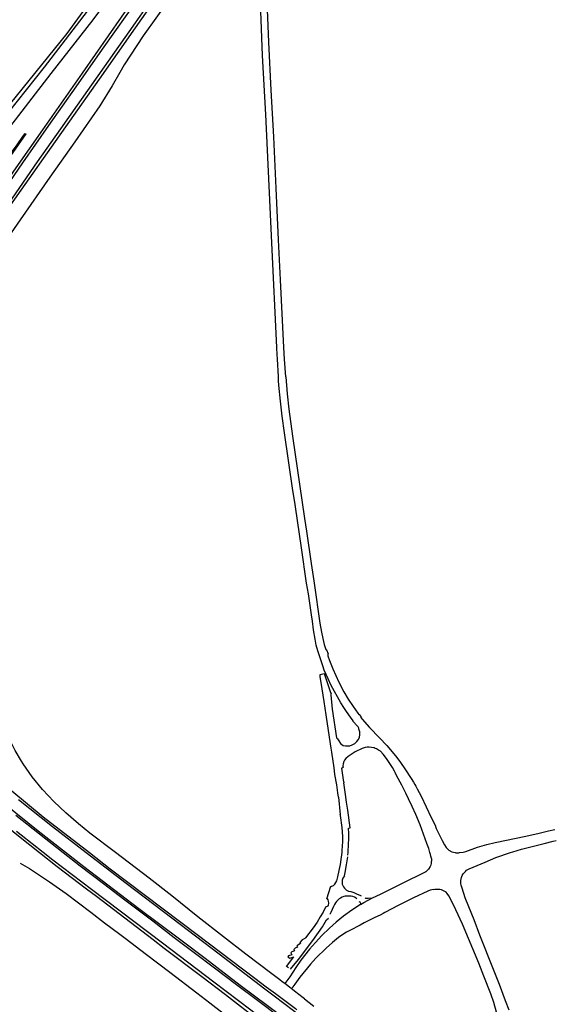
# Model space of a CAD drawing. Extents: x 148869 to 161638, y 453607 to 469810.
# Tile 1034 of 1056: x 159162 to 159167, y 459869 to 459879. Entities that reach past the tile are written whole.
import ezdxf

# ---------------------------------------------------------------- set-up
doc = ezdxf.new("R2010")
doc.units = 0
doc.layers.add('LKI_V01_KANTRIJWEG', color=252, linetype='CONTINUOUS')

msp = doc.modelspace()

# ---------------------------------------------------------------- linework, layer by layer
at = {"layer": 'LKI_V01_KANTRIJWEG'}
for p, q in [((159164.4224, 459875.8148), (159164.4222, 459875.8195)), ((159164.4224, 459875.8148), (159164.4222, 459875.8195)), ((159164.4254, 459875.7515), (159164.4224, 459875.8148)), ((159164.4254, 459875.7515), (159164.4224, 459875.8148)), ((159164.4278, 459875.7051), (159164.4254, 459875.7515)), ((159164.4278, 459875.7051), (159164.4254, 459875.7515)), ((159164.4366, 459875.5305), (159164.4278, 459875.7051)), ((159164.4366, 459875.5305), (159164.4278, 459875.7051)), ((159165.196, 459872.0969), (159165.1779, 459872.1179)), ((159165.196, 459872.0969), (159165.1779, 459872.1179)), ((159165.2406, 459872.0254), (159165.2352, 459872.042)), ((159165.2406, 459872.0254), (159165.2352, 459872.042)), ((159165.6995, 459871.4075), (159165.6585, 459871.4857)), ((159165.6995, 459871.4075), (159165.6585, 459871.4857)), ((159165.0328, 459871.368), (159165.0488, 459871.1973)), ((159165.0328, 459871.368), (159165.0488, 459871.1973)), ((159161.835, 459871.1898), (159162.3049, 459870.8195)), ((159161.835, 459871.1898), (159162.3049, 459870.8195)), ((159167.1129, 459871.0329), (159167.1744, 459871.0464)), ((159167.1129, 459871.0329), (159167.1744, 459871.0464)), ((159165.0585, 459870.7503), (159165.0681, 459870.8195)), ((159165.0585, 459870.7503), (159165.0681, 459870.8195)), ((159165.1265, 459870.7943), (159165.128, 459870.8195)), ((159165.1265, 459870.7943), (159165.128, 459870.8195)), ((159165.9528, 459870.7611), (159165.9472, 459870.7827)), ((159165.9528, 459870.7611), (159165.9472, 459870.7827)), ((159166.156, 459870.8273), (159166.1873, 459870.8195)), ((159166.156, 459870.8273), (159166.1873, 459870.8195)), ((159166.2302, 459870.8195), (159166.2673, 459870.822)), ((159166.2302, 459870.8195), (159166.2673, 459870.822)), ((159166.7365, 459870.8195), (159166.7609, 459870.8274)), ((159166.7365, 459870.8195), (159166.7609, 459870.8274)), ((159165.8547, 459870.6074), (159165.8947, 459870.6291)), ((159165.8547, 459870.6074), (159165.8947, 459870.6291)), ((159166.3003, 459870.6441), (159166.3258, 459870.6568)), ((159166.3003, 459870.6441), (159166.3258, 459870.6568)), ((159166.0563, 459870.4488), (159166.0905, 459870.4333)), ((159166.0563, 459870.4488), (159166.0905, 459870.4333)), ((159164.9505, 459870.211), (159164.9496, 459870.213)), ((159164.9505, 459870.211), (159164.9496, 459870.213))]:
    msp.add_line(p, q, dxfattribs=at)
for points in [[(159164.0111, 459880.8195), (159163.5134, 459880.0112), (159162.8789, 459879.0891), (159162.4931, 459878.5356), (159162.0997, 459877.973), (159161.8604, 459877.6295), (159161.4644, 459877.0661), (159161.1233, 459876.5775), (159160.9831, 459876.3741)], [(159160.9831, 459877.163), (159161.1606, 459877.3905), (159161.6698, 459878.0347), (159162.1208, 459878.5949), (159162.58, 459879.1907), (159162.9901, 459879.7622), (159163.3914, 459880.3661), (159163.6719, 459880.8195)], [(159160.9831, 459876.9785), (159161.0069, 459877.0005), (159161.1323, 459877.1296), (159161.7119, 459877.9155), (159162.1857, 459878.531), (159162.6015, 459879.064), (159163.0385, 459879.6499), (159163.4723, 459880.2711), (159163.8319, 459880.8195)], [(159160.9831, 459876.3362), (159161.3987, 459876.9234), (159161.6434, 459877.272), (159161.9041, 459877.6464), (159162.163, 459878.0157), (159162.4327, 459878.3985), (159162.6962, 459878.7738), (159163.0607, 459879.2911), (159163.3751, 459879.749), (159163.6972, 459880.235), (159164.0589, 459880.8195)], [(159163.6255, 459880.8195), (159163.4351, 459880.5001), (159162.9173, 459879.7195), (159162.3398, 459878.9286), (159161.7147, 459878.1522), (159161.2552, 459877.5657), (159160.9831, 459877.2167)], [(159164.0111, 459880.8195), (159163.5134, 459880.0112), (159162.8789, 459879.0891), (159162.4931, 459878.5356), (159162.0997, 459877.973), (159161.8604, 459877.6295), (159161.4644, 459877.0661), (159161.1233, 459876.5775), (159160.9831, 459876.3741)], [(159160.9831, 459877.163), (159161.1606, 459877.3905), (159161.6698, 459878.0347), (159162.1208, 459878.5949), (159162.58, 459879.1907), (159162.9901, 459879.7622), (159163.3914, 459880.3661), (159163.6719, 459880.8195)], [(159160.9831, 459876.9785), (159161.0069, 459877.0005), (159161.1323, 459877.1296), (159161.7119, 459877.9155), (159162.1857, 459878.531), (159162.6015, 459879.064), (159163.0385, 459879.6499), (159163.4723, 459880.2711), (159163.8319, 459880.8195)], [(159160.9831, 459876.3362), (159161.3987, 459876.9234), (159161.6434, 459877.272), (159161.9041, 459877.6464), (159162.163, 459878.0157), (159162.4327, 459878.3985), (159162.6962, 459878.7738), (159163.0607, 459879.2911), (159163.3751, 459879.749), (159163.6972, 459880.235), (159164.0589, 459880.8195)], [(159163.6255, 459880.8195), (159163.4351, 459880.5001), (159162.9173, 459879.7195), (159162.3398, 459878.9286), (159161.7147, 459878.1522), (159161.2552, 459877.5657), (159160.9831, 459877.2167)], [(159164.3258, 459880.8195), (159164.2344, 459880.6525), (159163.9948, 459880.2459), (159163.721, 459879.8083), (159163.3815, 459879.3032), (159163.0971, 459878.9061), (159162.9088, 459878.6176), (159162.8649, 459878.5402), (159162.7921, 459878.4091), (159162.6681, 459878.2106), (159162.5854, 459878.0914), (159162.42, 459877.8553), (159162.1741, 459877.5064), (159161.8783, 459877.0845), (159161.6664, 459876.7842), (159161.6166, 459876.7094), (159161.5787, 459876.6334), (159161.5411, 459876.5499), (159161.4969, 459876.4343), (159161.4613, 459876.3279), (159161.417, 459876.1648), (159161.3872, 459875.9892), (159161.3731, 459875.8195)], [(159164.3258, 459880.8195), (159164.2344, 459880.6525), (159163.9948, 459880.2459), (159163.721, 459879.8083), (159163.3815, 459879.3032), (159163.0971, 459878.9061), (159162.9088, 459878.6176), (159162.8649, 459878.5402), (159162.7921, 459878.4091), (159162.6681, 459878.2106), (159162.5854, 459878.0914), (159162.42, 459877.8553), (159162.1741, 459877.5064), (159161.8783, 459877.0845), (159161.6664, 459876.7842), (159161.6166, 459876.7094), (159161.5787, 459876.6334), (159161.5411, 459876.5499), (159161.4969, 459876.4343), (159161.4613, 459876.3279), (159161.417, 459876.1648), (159161.3872, 459875.9892), (159161.3731, 459875.8195)], [(159164.4222, 459875.8195), (159164.373, 459876.8542), (159164.3112, 459878.1258), (159164.2806, 459878.711), (159164.2637, 459879.1498), (159164.2618, 459879.3683), (159164.2671, 459879.5268), (159164.2796, 459879.6623), (159164.3009, 459879.8241), (159164.3364, 459879.9981), (159164.398, 459880.2126), (159164.4754, 459880.4114), (159164.5616, 459880.5936), (159164.6935, 459880.8195)], [(159164.4222, 459875.8195), (159164.373, 459876.8542), (159164.3112, 459878.1258), (159164.2806, 459878.711), (159164.2637, 459879.1498), (159164.2618, 459879.3683), (159164.2671, 459879.5268), (159164.2796, 459879.6623), (159164.3009, 459879.8241), (159164.3364, 459879.9981), (159164.398, 459880.2126), (159164.4754, 459880.4114), (159164.5616, 459880.5936), (159164.6935, 459880.8195)], [(159164.4904, 459875.8195), (159164.4574, 459876.4891), (159164.4385, 459876.8846), (159164.4159, 459877.3962), (159164.3914, 459877.9041), (159164.3668, 459878.3656), (159164.3433, 459878.8424), (159164.3302, 459879.165), (159164.3266, 459879.3767), (159164.3321, 459879.507), (159164.3469, 459879.6757), (159164.372, 459879.8252), (159164.4076, 459879.9874), (159164.46, 459880.1752), (159164.521, 459880.3384), (159164.5966, 459880.5085), (159164.6645, 459880.6326), (159164.7473, 459880.771), (159164.7783, 459880.8195)], [(159164.4904, 459875.8195), (159164.4574, 459876.4891), (159164.4385, 459876.8846), (159164.4159, 459877.3962), (159164.3914, 459877.9041), (159164.3668, 459878.3656), (159164.3433, 459878.8424), (159164.3302, 459879.165), (159164.3266, 459879.3767), (159164.3321, 459879.507), (159164.3469, 459879.6757), (159164.372, 459879.8252), (159164.4076, 459879.9874), (159164.46, 459880.1752), (159164.521, 459880.3384), (159164.5966, 459880.5085), (159164.6645, 459880.6326), (159164.7473, 459880.771), (159164.7783, 459880.8195)], [(159160.9831, 459876.0813), (159161.7471, 459877.1756), (159162.3723, 459878.0592), (159162.6656, 459878.4758), (159163.0225, 459878.9842), (159163.3342, 459879.4311), (159163.7093, 459880.0026), (159163.9612, 459880.4087), (159164.0366, 459880.5343), (159164.0304, 459880.5377), (159163.7846, 459880.1503), (159163.4117, 459879.5968), (159163.0183, 459879.0338), (159162.2797, 459877.9824), (159162.0475, 459877.6587), (159161.6154, 459877.0337), (159161.1469, 459876.3605), (159160.9831, 459876.1271)], [(159160.9831, 459876.0813), (159161.7471, 459877.1756), (159162.3723, 459878.0592), (159162.6656, 459878.4758), (159163.0225, 459878.9842), (159163.3342, 459879.4311), (159163.7093, 459880.0026), (159163.9612, 459880.4087), (159164.0366, 459880.5343), (159164.0304, 459880.5377), (159163.7846, 459880.1503), (159163.4117, 459879.5968), (159163.0183, 459879.0338), (159162.2797, 459877.9824), (159162.0475, 459877.6587), (159161.6154, 459877.0337), (159161.1469, 459876.3605), (159160.9831, 459876.1271)], [(159160.9831, 459876.622), (159161.1937, 459876.9206), (159161.6117, 459877.5107), (159161.8483, 459877.827), (159161.9072, 459877.9092), (159161.9288, 459877.937), (159161.935, 459877.9336), (159161.708, 459877.6083), (159161.3218, 459877.0565), (159160.9831, 459876.5742)], [(159160.9831, 459876.622), (159161.1937, 459876.9206), (159161.6117, 459877.5107), (159161.8483, 459877.827), (159161.9072, 459877.9092), (159161.9288, 459877.937), (159161.935, 459877.9336), (159161.708, 459877.6083), (159161.3218, 459877.0565), (159160.9831, 459876.5742)], [(159164.5091, 459875.5298), (159164.4962, 459875.7047), (159164.4904, 459875.8195)], [(159164.5091, 459875.5298), (159164.4962, 459875.7047), (159164.4904, 459875.8195)], [(159164.891, 459872.626), (159164.8776, 459872.6686), (159164.8274, 459872.8169), (159164.8109, 459872.8731), (159164.8005, 459872.9312), (159164.7862, 459873.023), (159164.7734, 459873.1105), (159164.7634, 459873.1728), (159164.7339, 459873.3798), (159164.7166, 459873.4858), (159164.6661, 459873.8369), (159164.606, 459874.2416), (159164.5992, 459874.2869), (159164.5811, 459874.4051), (159164.498, 459874.9738), (159164.4749, 459875.1403), (159164.4569, 459875.2893), (159164.4419, 459875.4465), (159164.4394, 459875.4898), (159164.4366, 459875.5305)], [(159164.891, 459872.626), (159164.8776, 459872.6686), (159164.8274, 459872.8169), (159164.8109, 459872.8731), (159164.8005, 459872.9312), (159164.7862, 459873.023), (159164.7734, 459873.1105), (159164.7634, 459873.1728), (159164.7339, 459873.3798), (159164.7166, 459873.4858), (159164.6661, 459873.8369), (159164.606, 459874.2416), (159164.5992, 459874.2869), (159164.5811, 459874.4051), (159164.498, 459874.9738), (159164.4749, 459875.1403), (159164.4569, 459875.2893), (159164.4419, 459875.4465), (159164.4394, 459875.4898), (159164.4366, 459875.5305)], [(159164.5098, 459875.5283), (159164.5242, 459875.36), (159164.5407, 459875.2079), (159164.5753, 459874.9422), (159164.6963, 459874.1277), (159164.7149, 459874.0025), (159164.7626, 459873.6823), (159164.7892, 459873.5078), (159164.7921, 459873.4879), (159164.8477, 459873.0913), (159164.8628, 459872.9996), (159164.8766, 459872.9378), (159164.892, 459872.8795), (159164.907, 459872.8299), (159164.9148, 459872.8257), (159164.9292, 459872.7878), (159164.9255, 459872.7827), (159164.9252, 459872.7781), (159164.9271, 459872.7681), (159164.9434, 459872.722), (159164.9761, 459872.6379), (159165.0363, 459872.5073), (159165.0865, 459872.4118), (159165.1295, 459872.3392), (159165.1764, 459872.2651), (159165.2235, 459872.1995), (159165.2323, 459872.1859), (159165.2371, 459872.1857), (159165.2547, 459872.1674), (159165.2541, 459872.1579), (159165.2676, 459872.1404), (159165.3381, 459872.0588), (159165.4393, 459871.9555), (159165.5109, 459871.8781), (159165.5632, 459871.8177), (159165.6088, 459871.7598), (159165.6457, 459871.7096), (159165.6892, 459871.6486), (159165.7509, 459871.5533), (159165.776, 459871.5156), (159165.7895, 459871.4945)], [(159164.5098, 459875.5283), (159164.5242, 459875.36), (159164.5407, 459875.2079), (159164.5753, 459874.9422), (159164.6963, 459874.1277), (159164.7149, 459874.0025), (159164.7626, 459873.6823), (159164.7892, 459873.5078), (159164.7921, 459873.4879), (159164.8477, 459873.0913), (159164.8628, 459872.9996), (159164.8766, 459872.9378), (159164.892, 459872.8795), (159164.907, 459872.8299), (159164.9148, 459872.8257), (159164.9292, 459872.7878), (159164.9255, 459872.7827), (159164.9252, 459872.7781), (159164.9271, 459872.7681), (159164.9434, 459872.722), (159164.9761, 459872.6379), (159165.0363, 459872.5073), (159165.0865, 459872.4118), (159165.1295, 459872.3392), (159165.1764, 459872.2651), (159165.2235, 459872.1995), (159165.2323, 459872.1859), (159165.2371, 459872.1857), (159165.2547, 459872.1674), (159165.2541, 459872.1579), (159165.2676, 459872.1404), (159165.3381, 459872.0588), (159165.4393, 459871.9555), (159165.5109, 459871.8781), (159165.5632, 459871.8177), (159165.6088, 459871.7598), (159165.6457, 459871.7096), (159165.6892, 459871.6486), (159165.7509, 459871.5533), (159165.776, 459871.5156), (159165.7895, 459871.4945)], [(159161.8928, 459871.7227), (159161.8305, 459871.8311), (159161.791, 459871.9095), (159161.7539, 459871.9916), (159161.7177, 459872.083), (159161.7026, 459872.1238), (159161.7015, 459872.1295), (159161.6823, 459872.1797), (159161.6621, 459872.2489), (159161.6404, 459872.3281), (159161.6003, 459872.5057), (159161.5629, 459872.711), (159161.5485, 459872.8092), (159161.5181, 459873.0239), (159161.5022, 459873.1431), (159161.4826, 459873.3108), (159161.4446, 459873.6656), (159161.4278, 459873.8376), (159161.4186, 459873.9528), (159161.4081, 459874.0934), (159161.3864, 459874.4143), (159161.38, 459874.5364)], [(159161.8928, 459871.7227), (159161.8305, 459871.8311), (159161.791, 459871.9095), (159161.7539, 459871.9916), (159161.7177, 459872.083), (159161.7026, 459872.1238), (159161.7015, 459872.1295), (159161.6823, 459872.1797), (159161.6621, 459872.2489), (159161.6404, 459872.3281), (159161.6003, 459872.5057), (159161.5629, 459872.711), (159161.5485, 459872.8092), (159161.5181, 459873.0239), (159161.5022, 459873.1431), (159161.4826, 459873.3108), (159161.4446, 459873.6656), (159161.4278, 459873.8376), (159161.4186, 459873.9528), (159161.4081, 459874.0934), (159161.3864, 459874.4143), (159161.38, 459874.5364)], [(159165.0158, 459871.4897), (159164.9956, 459871.5935), (159164.995, 459871.5966), (159164.9879, 459871.6595), (159164.9663, 459871.8148), (159164.9595, 459871.854), (159164.9225, 459872.0937), (159164.9087, 459872.1843), (159164.8889, 459872.3153), (159164.8702, 459872.4395), (159164.8522, 459872.5613), (159164.8513, 459872.5827), (159164.889, 459872.5919), (159164.9496, 459872.4152), (159164.9589, 459872.3909), (159164.9526, 459872.3884), (159164.9555, 459872.3811), (159164.9709, 459872.2379), (159165.0136, 459871.9549), (159165.0218, 459871.9459), (159165.0373, 459871.926), (159165.0538, 459871.9005), (159165.0796, 459871.8787), (159165.1032, 459871.875), (159165.1286, 459871.8748), (159165.1449, 459871.8773), (159165.1693, 459871.8867), (159165.1928, 459871.899), (159165.2153, 459871.9197), (159165.2286, 459871.9353), (159165.2406, 459871.9601), (159165.2449, 459871.9893), (159165.2433, 459872.015), (159165.2406, 459872.0254)], [(159165.0158, 459871.4897), (159164.9956, 459871.5935), (159164.995, 459871.5966), (159164.9879, 459871.6595), (159164.9663, 459871.8148), (159164.9595, 459871.854), (159164.9225, 459872.0937), (159164.9087, 459872.1843), (159164.8889, 459872.3153), (159164.8702, 459872.4395), (159164.8522, 459872.5613), (159164.8513, 459872.5827), (159164.889, 459872.5919), (159164.9496, 459872.4152), (159164.9589, 459872.3909), (159164.9526, 459872.3884), (159164.9555, 459872.3811), (159164.9709, 459872.2379), (159165.0136, 459871.9549), (159165.0218, 459871.9459), (159165.0373, 459871.926), (159165.0538, 459871.9005), (159165.0796, 459871.8787), (159165.1032, 459871.875), (159165.1286, 459871.8748), (159165.1449, 459871.8773), (159165.1693, 459871.8867), (159165.1928, 459871.899), (159165.2153, 459871.9197), (159165.2286, 459871.9353), (159165.2406, 459871.9601), (159165.2449, 459871.9893), (159165.2433, 459872.015), (159165.2406, 459872.0254)], [(159165.1779, 459872.1179), (159165.1774, 459872.1231), (159165.1515, 459872.1583), (159165.1119, 459872.2143), (159165.0838, 459872.2556), (159165.0548, 459872.3019), (159164.9614, 459872.4736), (159164.9295, 459872.5392), (159164.891, 459872.626)], [(159165.1779, 459872.1179), (159165.1774, 459872.1231), (159165.1515, 459872.1583), (159165.1119, 459872.2143), (159165.0838, 459872.2556), (159165.0548, 459872.3019), (159164.9614, 459872.4736), (159164.9295, 459872.5392), (159164.891, 459872.626)], [(159165.2352, 459872.042), (159165.2323, 459872.05), (159165.2263, 459872.0627), (159165.2217, 459872.0697), (159165.2022, 459872.0913), (159165.196, 459872.0969)], [(159165.2352, 459872.042), (159165.2323, 459872.05), (159165.2263, 459872.0627), (159165.2217, 459872.0697), (159165.2022, 459872.0913), (159165.196, 459872.0969)], [(159165.4097, 459871.8449), (159165.3967, 459871.8506), (159165.3843, 459871.8548), (159165.3602, 459871.8604), (159165.3356, 459871.8631), (159165.3158, 459871.8629), (159165.295, 459871.8596), (159165.2769, 459871.8541), (159165.2665, 459871.8501), (159165.1967, 459871.8152), (159165.1266, 459871.7711), (159165.1067, 459871.7507), (159165.0924, 459871.733), (159165.0867, 459871.7204), (159165.08, 459871.6994), (159165.0759, 459871.6771), (159165.0774, 459871.662), (159165.0719, 459871.6611), (159165.0728, 459871.6583), (159165.0612, 459871.656), (159165.0786, 459871.5409), (159165.0837, 459871.511)], [(159165.4097, 459871.8449), (159165.3967, 459871.8506), (159165.3843, 459871.8548), (159165.3602, 459871.8604), (159165.3356, 459871.8631), (159165.3158, 459871.8629), (159165.295, 459871.8596), (159165.2769, 459871.8541), (159165.2665, 459871.8501), (159165.1967, 459871.8152), (159165.1266, 459871.7711), (159165.1067, 459871.7507), (159165.0924, 459871.733), (159165.0867, 459871.7204), (159165.08, 459871.6994), (159165.0759, 459871.6771), (159165.0774, 459871.662), (159165.0719, 459871.6611), (159165.0728, 459871.6583), (159165.0612, 459871.656), (159165.0786, 459871.5409), (159165.0837, 459871.511)], [(159165.6585, 459871.4857), (159165.607, 459871.583), (159165.5939, 459871.6121), (159165.5872, 459871.6249), (159165.5672, 459871.6607), (159165.5414, 459871.7023), (159165.5091, 459871.7508), (159165.4756, 459871.7931), (159165.4473, 459871.8217), (159165.4301, 459871.8332), (159165.4097, 459871.8449)], [(159165.6585, 459871.4857), (159165.607, 459871.583), (159165.5939, 459871.6121), (159165.5872, 459871.6249), (159165.5672, 459871.6607), (159165.5414, 459871.7023), (159165.5091, 459871.7508), (159165.4756, 459871.7931), (159165.4473, 459871.8217), (159165.4301, 459871.8332), (159165.4097, 459871.8449)], [(159162.823, 459870.8195), (159162.5704, 459871.0125), (159162.457, 459871.1054), (159162.3327, 459871.2115), (159162.2129, 459871.3248), (159162.0993, 459871.4453), (159161.9964, 459871.57), (159161.9087, 459871.6979), (159161.8928, 459871.7227)], [(159162.823, 459870.8195), (159162.5704, 459871.0125), (159162.457, 459871.1054), (159162.3327, 459871.2115), (159162.2129, 459871.3248), (159162.0993, 459871.4453), (159161.9964, 459871.57), (159161.9087, 459871.6979), (159161.8928, 459871.7227)], [(159161.1317, 459871.585), (159161.4048, 459871.3555), (159161.8631, 459870.9836), (159162.0715, 459870.8195)], [(159161.1317, 459871.585), (159161.4048, 459871.3555), (159161.8631, 459870.9836), (159162.0715, 459870.8195)], [(159165.0328, 459871.368), (159165.0257, 459871.4114), (159165.0158, 459871.4897)], [(159165.0328, 459871.368), (159165.0257, 459871.4114), (159165.0158, 459871.4897)], [(159165.128, 459870.8195), (159165.133, 459870.9058), (159165.1345, 459870.9529), (159165.1343, 459871.0087), (159165.133, 459871.0595), (159165.1471, 459871.0642), (159165.1249, 459871.2378), (159165.1132, 459871.3183), (159165.1008, 459871.3949), (159165.0837, 459871.511)], [(159165.128, 459870.8195), (159165.133, 459870.9058), (159165.1345, 459870.9529), (159165.1343, 459871.0087), (159165.133, 459871.0595), (159165.1471, 459871.0642), (159165.1249, 459871.2378), (159165.1132, 459871.3183), (159165.1008, 459871.3949), (159165.0837, 459871.511)], [(159165.7895, 459871.4945), (159165.7993, 459871.4754), (159165.813, 459871.4508), (159165.8502, 459871.3767), (159165.9498, 459871.1677), (159165.9921, 459871.0839), (159165.9947, 459871.0779), (159166.0015, 459871.0575), (159166.033, 459870.9902), (159166.0583, 459870.9384), (159166.0809, 459870.897), (159166.0978, 459870.87), (159166.1016, 459870.8652), (159166.1057, 459870.8645)], [(159165.7895, 459871.4945), (159165.7993, 459871.4754), (159165.813, 459871.4508), (159165.8502, 459871.3767), (159165.9498, 459871.1677), (159165.9921, 459871.0839), (159165.9947, 459871.0779), (159166.0015, 459871.0575), (159166.033, 459870.9902), (159166.0583, 459870.9384), (159166.0809, 459870.897), (159166.0978, 459870.87), (159166.1016, 459870.8652), (159166.1057, 459870.8645)], [(159161.7956, 459871.43), (159162.1084, 459871.1738), (159162.5655, 459870.8195)], [(159161.7956, 459871.43), (159162.1084, 459871.1738), (159162.5655, 459870.8195)], [(159165.9377, 459870.8195), (159165.9267, 459870.8591), (159165.9087, 459870.91), (159165.84, 459871.0953), (159165.7973, 459871.1962), (159165.7632, 459871.2754), (159165.7272, 459871.3511), (159165.6995, 459871.4075)], [(159165.9377, 459870.8195), (159165.9267, 459870.8591), (159165.9087, 459870.91), (159165.84, 459871.0953), (159165.7973, 459871.1962), (159165.7632, 459871.2754), (159165.7272, 459871.3511), (159165.6995, 459871.4075)], [(159162.3282, 459870.8195), (159162.0564, 459871.0307), (159161.735, 459871.2915)], [(159162.3282, 459870.8195), (159162.0564, 459871.0307), (159161.735, 459871.2915)], [(159161.8613, 459871.3451), (159162.1982, 459871.077), (159162.5333, 459870.8195)], [(159161.8613, 459871.3451), (159162.1982, 459871.077), (159162.5333, 459870.8195)], [(159165.0681, 459870.8195), (159165.0703, 459870.8462), (159165.0732, 459870.8794), (159165.0753, 459870.932), (159165.0749, 459870.9764), (159165.0724, 459871.0239), (159165.0681, 459871.0678), (159165.0518, 459871.185), (159165.0488, 459871.1973)], [(159165.0681, 459870.8195), (159165.0703, 459870.8462), (159165.0732, 459870.8794), (159165.0753, 459870.932), (159165.0749, 459870.9764), (159165.0724, 459871.0239), (159165.0681, 459871.0678), (159165.0518, 459871.185), (159165.0488, 459871.1973)], [(159162.1082, 459870.8195), (159161.89, 459870.9905), (159161.8431, 459871.0266)], [(159162.1082, 459870.8195), (159161.89, 459870.9905), (159161.8431, 459871.0266)], [(159166.2673, 459870.822), (159166.2923, 459870.8297), (159166.4086, 459870.8718), (159166.501, 459870.8991), (159166.5857, 459870.9185), (159166.8868, 459870.9825), (159167.0215, 459871.0119), (159167.1129, 459871.0329)], [(159166.2673, 459870.822), (159166.2923, 459870.8297), (159166.4086, 459870.8718), (159166.501, 459870.8991), (159166.5857, 459870.9185), (159166.8868, 459870.9825), (159167.0215, 459871.0119), (159167.1129, 459871.0329)], [(159166.7609, 459870.8274), (159166.8447, 459870.8516), (159166.9641, 459870.8834), (159167.0692, 459870.9097)], [(159166.7609, 459870.8274), (159166.8447, 459870.8516), (159166.9641, 459870.8834), (159167.0692, 459870.9097)], [(159167.0692, 459870.9097), (159167.1573, 459870.9317), (159167.1901, 459870.9391)], [(159167.0692, 459870.9097), (159167.1573, 459870.9317), (159167.1901, 459870.9391)], [(159162.0715, 459870.8195), (159162.2455, 459870.6824), (159162.5366, 459870.4598)], [(159162.0715, 459870.8195), (159162.2455, 459870.6824), (159162.5366, 459870.4598)], [(159164.5649, 459868.9537), (159164.4497, 459869.0437), (159164.3592, 459869.112), (159164.2541, 459869.1906), (159164.1643, 459869.2592), (159163.7968, 459869.5379), (159163.2875, 459869.9212), (159162.5847, 459870.4523), (159162.2042, 459870.7443), (159162.1082, 459870.8195)], [(159164.5649, 459868.9537), (159164.4497, 459869.0437), (159164.3592, 459869.112), (159164.2541, 459869.1906), (159164.1643, 459869.2592), (159163.7968, 459869.5379), (159163.2875, 459869.9212), (159162.5847, 459870.4523), (159162.2042, 459870.7443), (159162.1082, 459870.8195)], [(159162.3049, 459870.8195), (159162.4721, 459870.6892), (159162.7041, 459870.5133), (159162.9171, 459870.3503), (159163.1925, 459870.1421), (159163.4061, 459869.9796), (159163.6041, 459869.8298), (159163.8038, 459869.6773), (159164.0236, 459869.5119), (159164.2316, 459869.3584), (159164.3221, 459869.2902), (159164.4248, 459869.2107), (159164.5156, 459869.1417), (159164.587, 459869.0847)], [(159162.3049, 459870.8195), (159162.4721, 459870.6892), (159162.7041, 459870.5133), (159162.9171, 459870.3503), (159163.1925, 459870.1421), (159163.4061, 459869.9796), (159163.6041, 459869.8298), (159163.8038, 459869.6773), (159164.0236, 459869.5119), (159164.2316, 459869.3584), (159164.3221, 459869.2902), (159164.4248, 459869.2107), (159164.5156, 459869.1417), (159164.587, 459869.0847)], [(159164.5967, 459869.1037), (159164.5243, 459869.1574), (159164.4335, 459869.2242), (159164.33, 459869.3035), (159164.0593, 459869.5043), (159163.7101, 459869.7713), (159163.4702, 459869.9515), (159163.0562, 459870.264), (159162.5111, 459870.6774), (159162.3282, 459870.8195)], [(159164.5967, 459869.1037), (159164.5243, 459869.1574), (159164.4335, 459869.2242), (159164.33, 459869.3035), (159164.0593, 459869.5043), (159163.7101, 459869.7713), (159163.4702, 459869.9515), (159163.0562, 459870.264), (159162.5111, 459870.6774), (159162.3282, 459870.8195)], [(159162.5333, 459870.8195), (159162.9276, 459870.5165), (159163.3807, 459870.1737), (159163.8499, 459869.8164), (159164.3041, 459869.4714), (159164.3952, 459869.4022), (159164.5882, 459869.2545), (159164.6177, 459869.2322)], [(159162.5333, 459870.8195), (159162.9276, 459870.5165), (159163.3807, 459870.1737), (159163.8499, 459869.8164), (159164.3041, 459869.4714), (159164.3952, 459869.4022), (159164.5882, 459869.2545), (159164.6177, 459869.2322)], [(159162.5655, 459870.8195), (159162.772, 459870.6595), (159163.6323, 459870.0089), (159164.2029, 459869.5755), (159164.3171, 459869.4915), (159164.4074, 459869.4245), (159164.6049, 459869.2749), (159164.6206, 459869.2619)], [(159162.5655, 459870.8195), (159162.772, 459870.6595), (159163.6323, 459870.0089), (159164.2029, 459869.5755), (159164.3171, 459869.4915), (159164.4074, 459869.4245), (159164.6049, 459869.2749), (159164.6206, 459869.2619)], [(159164.6966, 459869.3726), (159164.6268, 459869.4258), (159164.6114, 459869.4376), (159164.5013, 459869.5216), (159164.4755, 459869.5413), (159164.4525, 459869.5589), (159164.3733, 459869.6193), (159164.1148, 459869.8133), (159163.8931, 459869.9837), (159163.6377, 459870.1848), (159163.3805, 459870.3918), (159163.1583, 459870.565), (159162.823, 459870.8195)], [(159164.6966, 459869.3726), (159164.6268, 459869.4258), (159164.6114, 459869.4376), (159164.5013, 459869.5216), (159164.4755, 459869.5413), (159164.4525, 459869.5589), (159164.3733, 459869.6193), (159164.1148, 459869.8133), (159163.8931, 459869.9837), (159163.6377, 459870.1848), (159163.3805, 459870.3918), (159163.1583, 459870.565), (159162.823, 459870.8195)], [(159165.9472, 459870.7827), (159165.9431, 459870.7997), (159165.9377, 459870.8195)], [(159165.9472, 459870.7827), (159165.9431, 459870.7997), (159165.9377, 459870.8195)], [(159166.1057, 459870.8645), (159166.1269, 459870.843), (159166.156, 459870.8273)], [(159166.1057, 459870.8645), (159166.1269, 459870.843), (159166.156, 459870.8273)], [(159166.1873, 459870.8195), (159166.1962, 459870.8173), (159166.2231, 459870.8179), (159166.2302, 459870.8195)], [(159166.1873, 459870.8195), (159166.1962, 459870.8173), (159166.2231, 459870.8179), (159166.2302, 459870.8195)], [(159166.3258, 459870.6568), (159166.4056, 459870.6911), (159166.4861, 459870.7248), (159166.592, 459870.7703), (159166.7365, 459870.8195)], [(159166.3258, 459870.6568), (159166.4056, 459870.6911), (159166.4861, 459870.7248), (159166.592, 459870.7703), (159166.7365, 459870.8195)], [(159161.8791, 459870.7158), (159161.9728, 459870.6611), (159162.0708, 459870.5968), (159162.1703, 459870.5289), (159162.3335, 459870.4134), (159162.5795, 459870.2305), (159162.7159, 459870.1245), (159162.8664, 459870.0127), (159162.919, 459869.973), (159163.1296, 459869.811), (159163.363, 459869.6339), (159163.6276, 459869.4311), (159163.7594, 459869.3312), (159164.0228, 459869.1287), (159164.0551, 459869.1047), (159164.0632, 459869.1004), (159164.1234, 459869.0541), (159164.1506, 459869.0332), (159164.2845, 459868.9319), (159164.3426, 459868.8876), (159164.3513, 459868.8811)], [(159161.8791, 459870.7158), (159161.9728, 459870.6611), (159162.0708, 459870.5968), (159162.1703, 459870.5289), (159162.3335, 459870.4134), (159162.5795, 459870.2305), (159162.7159, 459870.1245), (159162.8664, 459870.0127), (159162.919, 459869.973), (159163.1296, 459869.811), (159163.363, 459869.6339), (159163.6276, 459869.4311), (159163.7594, 459869.3312), (159164.0228, 459869.1287), (159164.0551, 459869.1047), (159164.0632, 459869.1004), (159164.1234, 459869.0541), (159164.1506, 459869.0332), (159164.2845, 459868.9319), (159164.3426, 459868.8876), (159164.3513, 459868.8811)], [(159164.917, 459870.3617), (159164.9579, 459870.488), (159164.9613, 459870.4847), (159164.9814, 459870.493), (159164.9946, 459870.5052), (159165.0066, 459870.5218), (159165.015, 459870.5392), (159165.0249, 459870.5784), (159165.0403, 459870.6427), (159165.0508, 459870.6998), (159165.0585, 459870.7503)], [(159164.917, 459870.3617), (159164.9579, 459870.488), (159164.9613, 459870.4847), (159164.9814, 459870.493), (159164.9946, 459870.5052), (159165.0066, 459870.5218), (159165.015, 459870.5392), (159165.0249, 459870.5784), (159165.0403, 459870.6427), (159165.0508, 459870.6998), (159165.0585, 459870.7503)], [(159165.0927, 459870.5877), (159165.0993, 459870.6204), (159165.1107, 459870.6963), (159165.1244, 459870.7765)], [(159165.0927, 459870.5877), (159165.0993, 459870.6204), (159165.1107, 459870.6963), (159165.1244, 459870.7765)], [(159165.9519, 459870.7271), (159165.9499, 459870.7136), (159165.9459, 459870.6958), (159165.9414, 459870.6816), (159165.9245, 459870.6546), (159165.9153, 459870.6438), (159165.8989, 459870.627), (159165.8947, 459870.6291)], [(159165.9519, 459870.7271), (159165.9499, 459870.7136), (159165.9459, 459870.6958), (159165.9414, 459870.6816), (159165.9245, 459870.6546), (159165.9153, 459870.6438), (159165.8989, 459870.627), (159165.8947, 459870.6291)], [(159165.9528, 459870.7611), (159165.9532, 459870.7375), (159165.9519, 459870.7271)], [(159165.9528, 459870.7611), (159165.9532, 459870.7375), (159165.9519, 459870.7271)], [(159165.0927, 459870.5877), (159165.0824, 459870.577), (159165.0764, 459870.5668), (159165.0714, 459870.5559), (159165.0687, 459870.5458), (159165.0676, 459870.533), (159165.0683, 459870.5179), (159165.0704, 459870.507), (159165.0811, 459870.4813), (159165.0907, 459870.4663), (159165.1018, 459870.456), (159165.1127, 459870.4474), (159165.1245, 459870.4412), (159165.1321, 459870.438), (159165.1559, 459870.4326), (159165.1851, 459870.4226), (159165.2121, 459870.4112), (159165.2511, 459870.3932), (159165.2585, 459870.3902)], [(159165.0927, 459870.5877), (159165.0824, 459870.577), (159165.0764, 459870.5668), (159165.0714, 459870.5559), (159165.0687, 459870.5458), (159165.0676, 459870.533), (159165.0683, 459870.5179), (159165.0704, 459870.507), (159165.0811, 459870.4813), (159165.0907, 459870.4663), (159165.1018, 459870.456), (159165.1127, 459870.4474), (159165.1245, 459870.4412), (159165.1321, 459870.438), (159165.1559, 459870.4326), (159165.1851, 459870.4226), (159165.2121, 459870.4112), (159165.2511, 459870.3932), (159165.2585, 459870.3902)], [(159165.368, 459870.3718), (159165.4475, 459870.4082), (159165.6986, 459870.5326), (159165.8547, 459870.6074)], [(159165.368, 459870.3718), (159165.4475, 459870.4082), (159165.6986, 459870.5326), (159165.8547, 459870.6074)], [(159166.2441, 459870.5415), (159166.2509, 459870.573), (159166.2575, 459870.5915), (159166.2679, 459870.6103), (159166.2888, 459870.6333), (159166.3003, 459870.6441)], [(159166.2441, 459870.5415), (159166.2509, 459870.573), (159166.2575, 459870.5915), (159166.2679, 459870.6103), (159166.2888, 459870.6333), (159166.3003, 459870.6441)], [(159166.2434, 459870.5113), (159166.2427, 459870.5327), (159166.2441, 459870.5415)], [(159166.2434, 459870.5113), (159166.2427, 459870.5327), (159166.2441, 459870.5415)], [(159166.7219, 459869.2583), (159166.6883, 459869.3508), (159166.6273, 459869.5143), (159166.5677, 459869.6618), (159166.4331, 459870.0031), (159166.3762, 459870.1526), (159166.3229, 459870.283), (159166.2886, 459870.3726), (159166.2561, 459870.4665), (159166.2464, 459870.4961), (159166.2434, 459870.5113)], [(159166.7219, 459869.2583), (159166.6883, 459869.3508), (159166.6273, 459869.5143), (159166.5677, 459869.6618), (159166.4331, 459870.0031), (159166.3762, 459870.1526), (159166.3229, 459870.283), (159166.2886, 459870.3726), (159166.2561, 459870.4665), (159166.2464, 459870.4961), (159166.2434, 459870.5113)], [(159162.5366, 459870.4598), (159162.6348, 459870.3862), (159163.1958, 459869.9588), (159163.3069, 459869.8729), (159163.6794, 459869.5909), (159163.9137, 459869.4129), (159164.0613, 459869.3), (159164.1491, 459869.2323), (159164.2396, 459869.1649), (159164.3429, 459869.0848), (159164.4322, 459869.0171), (159164.5504, 459868.9289)], [(159162.5366, 459870.4598), (159162.6348, 459870.3862), (159163.1958, 459869.9588), (159163.3069, 459869.8729), (159163.6794, 459869.5909), (159163.9137, 459869.4129), (159164.0613, 459869.3), (159164.1491, 459869.2323), (159164.2396, 459869.1649), (159164.3429, 459869.0848), (159164.4322, 459869.0171), (159164.5504, 459868.9289)], [(159165.9723, 459870.4529), (159165.9399, 459870.4466), (159165.917, 459870.4366), (159165.7752, 459870.3699), (159165.6245, 459870.2965), (159165.4899, 459870.227), (159165.4743, 459870.2172), (159165.4437, 459870.2012), (159165.3923, 459870.1771), (159165.2857, 459870.1229), (159165.2473, 459870.1014), (159165.1437, 459870.0463), (159165.1121, 459870.0311), (159165.0947, 459870.0222), (159165.0331, 459869.9775), (159164.9729, 459869.9283), (159164.9108, 459869.8721), (159164.8095, 459869.7726), (159164.7565, 459869.7133), (159164.6489, 459869.5845), (159164.5998, 459869.5171), (159164.5808, 459869.4895), (159164.5739, 459869.4783)], [(159165.9723, 459870.4529), (159165.9399, 459870.4466), (159165.917, 459870.4366), (159165.7752, 459870.3699), (159165.6245, 459870.2965), (159165.4899, 459870.227), (159165.4743, 459870.2172), (159165.4437, 459870.2012), (159165.3923, 459870.1771), (159165.2857, 459870.1229), (159165.2473, 459870.1014), (159165.1437, 459870.0463), (159165.1121, 459870.0311), (159165.0947, 459870.0222), (159165.0331, 459869.9775), (159164.9729, 459869.9283), (159164.9108, 459869.8721), (159164.8095, 459869.7726), (159164.7565, 459869.7133), (159164.6489, 459869.5845), (159164.5998, 459869.5171), (159164.5808, 459869.4895), (159164.5739, 459869.4783)], [(159165.2131, 459870.3628), (159165.2064, 459870.3683), (159165.1917, 459870.377), (159165.1728, 459870.384), (159165.1592, 459870.3871), (159165.1492, 459870.3888), (159165.1244, 459870.3891), (159165.0996, 459870.3869), (159165.0852, 459870.3835), (159165.0679, 459870.3771), (159165.0506, 459870.3688), (159165.0399, 459870.3614), (159165.0288, 459870.3515), (159165.0132, 459870.3349), (159165.0036, 459870.3225), (159164.9916, 459870.3054), (159164.9822, 459870.286), (159164.9563, 459870.2276), (159164.9518, 459870.22), (159164.9496, 459870.213)], [(159165.2131, 459870.3628), (159165.2064, 459870.3683), (159165.1917, 459870.377), (159165.1728, 459870.384), (159165.1592, 459870.3871), (159165.1492, 459870.3888), (159165.1244, 459870.3891), (159165.0996, 459870.3869), (159165.0852, 459870.3835), (159165.0679, 459870.3771), (159165.0506, 459870.3688), (159165.0399, 459870.3614), (159165.0288, 459870.3515), (159165.0132, 459870.3349), (159165.0036, 459870.3225), (159164.9916, 459870.3054), (159164.9822, 459870.286), (159164.9563, 459870.2276), (159164.9518, 459870.22), (159164.9496, 459870.213)], [(159165.9723, 459870.4529), (159165.9858, 459870.4563), (159166.0108, 459870.4581), (159166.0351, 459870.4563), (159166.048, 459870.4526), (159166.0563, 459870.4488)], [(159165.9723, 459870.4529), (159165.9858, 459870.4563), (159166.0108, 459870.4581), (159166.0351, 459870.4563), (159166.048, 459870.4526), (159166.0563, 459870.4488)], [(159166.5989, 459869.2399), (159166.5703, 459869.3343), (159166.5408, 459869.4193), (159166.4731, 459869.5942), (159166.4229, 459869.7241), (159166.2615, 459870.1094), (159166.1944, 459870.2522), (159166.1427, 459870.3602), (159166.126, 459870.3904), (159166.1098, 459870.4144), (159166.0989, 459870.4269), (159166.0932, 459870.432), (159166.0905, 459870.4333)], [(159166.5989, 459869.2399), (159166.5703, 459869.3343), (159166.5408, 459869.4193), (159166.4731, 459869.5942), (159166.4229, 459869.7241), (159166.2615, 459870.1094), (159166.1944, 459870.2522), (159166.1427, 459870.3602), (159166.126, 459870.3904), (159166.1098, 459870.4144), (159166.0989, 459870.4269), (159166.0932, 459870.432), (159166.0905, 459870.4333)], [(159165.2497, 459870.305), (159165.1652, 459870.2478), (159165.0827, 459870.1886), (159165.0107, 459870.1319), (159164.9418, 459870.0711), (159164.8688, 459869.9991), (159164.803, 459869.9298), (159164.7454, 459869.8626), (159164.66, 459869.7534), (159164.6098, 459869.6807), (159164.5488, 459869.5889), (159164.5013, 459869.5216)], [(159165.2497, 459870.305), (159165.1652, 459870.2478), (159165.0827, 459870.1886), (159165.0107, 459870.1319), (159164.9418, 459870.0711), (159164.8688, 459869.9991), (159164.803, 459869.9298), (159164.7454, 459869.8626), (159164.66, 459869.7534), (159164.6098, 459869.6807), (159164.5488, 459869.5889), (159164.5013, 459869.5216)], [(159164.917, 459870.3617), (159164.9199, 459870.3619), (159164.9252, 459870.3515), (159164.9303, 459870.3382), (159164.9341, 459870.3192), (159164.9306, 459870.3), (159164.9269, 459870.2887)], [(159164.917, 459870.3617), (159164.9199, 459870.3619), (159164.9252, 459870.3515), (159164.9303, 459870.3382), (159164.9341, 459870.3192), (159164.9306, 459870.3), (159164.9269, 459870.2887)], [(159165.2351, 459870.336), (159165.2448, 459870.3312), (159165.2513, 459870.3196), (159165.2522, 459870.3137), (159165.2497, 459870.305)], [(159165.2351, 459870.336), (159165.2448, 459870.3312), (159165.2513, 459870.3196), (159165.2522, 459870.3137), (159165.2497, 459870.305)], [(159165.2497, 459870.305), (159165.2818, 459870.3247), (159165.368, 459870.3718)], [(159165.2497, 459870.305), (159165.2818, 459870.3247), (159165.368, 459870.3718)], [(159165.2978, 459870.3718), (159165.3009, 459870.3688), (159165.3062, 459870.3672), (159165.3256, 459870.3667), (159165.368, 459870.3718)], [(159165.2978, 459870.3718), (159165.3009, 459870.3688), (159165.3062, 459870.3672), (159165.3256, 459870.3667), (159165.368, 459870.3718)], [(159164.9269, 459870.2887), (159164.903, 459870.2788), (159164.8796, 459870.2297), (159164.8516, 459870.1832), (159164.8199, 459870.132), (159164.7801, 459870.0751), (159164.7049, 459869.9737), (159164.6989, 459869.9677), (159164.6728, 459869.9567), (159164.648, 459869.9275), (159164.655, 459869.9179), (159164.62, 459869.8965), (159164.6267, 459869.8833), (159164.6034, 459869.8733), (159164.5905, 459869.8605), (159164.5966, 459869.8476), (159164.5713, 459869.8361), (159164.5616, 459869.8254), (159164.5699, 459869.8069), (159164.5375, 459869.7956), (159164.532, 459869.7881), (159164.5505, 459869.7736), (159164.5906, 459869.7884)], [(159164.9269, 459870.2887), (159164.903, 459870.2788), (159164.8796, 459870.2297), (159164.8516, 459870.1832), (159164.8199, 459870.132), (159164.7801, 459870.0751), (159164.7049, 459869.9737), (159164.6989, 459869.9677), (159164.6728, 459869.9567), (159164.648, 459869.9275), (159164.655, 459869.9179), (159164.62, 459869.8965), (159164.6267, 459869.8833), (159164.6034, 459869.8733), (159164.5905, 459869.8605), (159164.5966, 459869.8476), (159164.5713, 459869.8361), (159164.5616, 459869.8254), (159164.5699, 459869.8069), (159164.5375, 459869.7956), (159164.532, 459869.7881), (159164.5505, 459869.7736), (159164.5906, 459869.7884)], [(159164.5582, 459869.6653), (159164.6358, 459869.7596), (159164.777, 459869.9498), (159164.8742, 459870.0854), (159164.9152, 459870.1533), (159164.9332, 459870.1714)], [(159164.5582, 459869.6653), (159164.6358, 459869.7596), (159164.777, 459869.9498), (159164.8742, 459870.0854), (159164.9152, 459870.1533), (159164.9332, 459870.1714)], [(159164.5371, 459869.6781), (159164.517, 459869.69), (159164.5906, 459869.7884)], [(159164.5371, 459869.6781), (159164.517, 459869.69), (159164.5906, 459869.7884)], [(159164.6966, 459869.3726), (159164.7888, 459869.3002)], [(159164.6966, 459869.3726), (159164.7888, 459869.3002)]]:
    msp.add_lwpolyline(points, dxfattribs=at)

doc.saveas('drawing.dxf')
